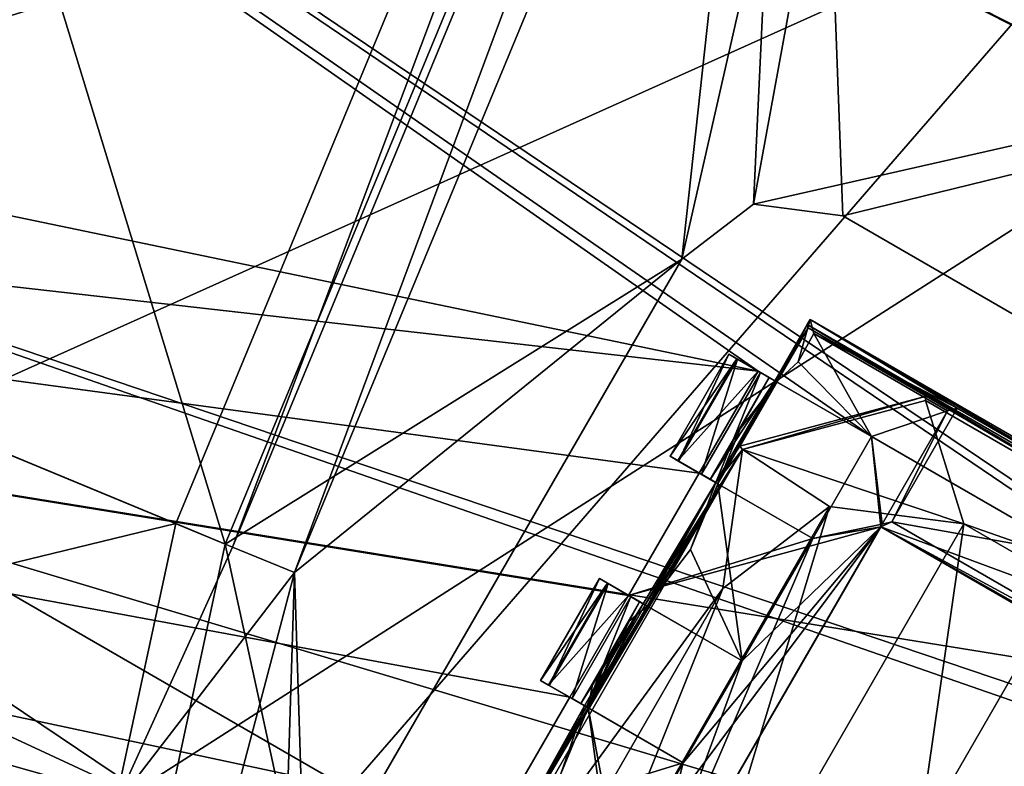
# Model space of a CAD drawing. Header units: millimetres. Extents: x -78 to 78, y -78 to 78.
# Tile 420 of 449: x 29.17 to 33.35, y 57.44 to 60.61. Entities that reach past the tile are written whole.
import ezdxf

# ---------------------------------------------------------------- set-up
doc = ezdxf.new("R2010")
doc.units = ezdxf.units.MM
doc.header["$LTSCALE"] = 41.718519
for name, color, linetype in [('10', 7, 'CONTINUOUS'), ('1071', 7, 'CONTINUOUS'), ('1096', 7, 'CONTINUOUS'), ('1146', 7, 'CONTINUOUS'), ('1169', 7, 'CONTINUOUS'), ('1194', 7, 'CONTINUOUS'), ('1210', 7, 'CONTINUOUS'), ('1213', 7, 'CONTINUOUS'), ('1284', 7, 'CONTINUOUS'), ('1317', 7, 'CONTINUOUS'), ('1340', 7, 'CONTINUOUS'), ('1362', 7, 'CONTINUOUS'), ('1403', 7, 'CONTINUOUS'), ('1533', 7, 'CONTINUOUS'), ('1745', 7, 'CONTINUOUS'), ('1769', 7, 'CONTINUOUS'), ('2675', 7, 'CONTINUOUS'), ('2676', 7, 'CONTINUOUS'), ('2677', 7, 'CONTINUOUS'), ('2678', 7, 'CONTINUOUS'), ('2679', 7, 'CONTINUOUS'), ('2680', 7, 'CONTINUOUS'), ('2681', 7, 'CONTINUOUS'), ('2682', 7, 'CONTINUOUS'), ('2683', 7, 'CONTINUOUS'), ('2684', 7, 'CONTINUOUS'), ('2685', 7, 'CONTINUOUS'), ('2686', 7, 'CONTINUOUS'), ('2687', 7, 'CONTINUOUS'), ('2688', 7, 'CONTINUOUS'), ('2689', 7, 'CONTINUOUS'), ('2691', 7, 'CONTINUOUS'), ('2692', 7, 'CONTINUOUS'), ('2693', 7, 'CONTINUOUS'), ('2694', 7, 'CONTINUOUS'), ('2695', 7, 'CONTINUOUS'), ('2697', 7, 'CONTINUOUS'), ('2700', 7, 'CONTINUOUS'), ('2701', 7, 'CONTINUOUS'), ('2702', 7, 'CONTINUOUS'), ('2703', 7, 'CONTINUOUS'), ('2704', 7, 'CONTINUOUS'), ('2709', 7, 'CONTINUOUS'), ('2711', 7, 'CONTINUOUS'), ('2712', 7, 'CONTINUOUS'), ('2718', 7, 'CONTINUOUS'), ('2719', 7, 'CONTINUOUS'), ('2720', 7, 'CONTINUOUS'), ('2727', 7, 'CONTINUOUS'), ('2728', 7, 'CONTINUOUS'), ('2735', 7, 'CONTINUOUS'), ('2737', 7, 'CONTINUOUS'), ('2739', 7, 'CONTINUOUS'), ('2750', 7, 'CONTINUOUS'), ('2766', 7, 'CONTINUOUS'), ('2771', 7, 'CONTINUOUS'), ('2781', 7, 'CONTINUOUS'), ('6', 7, 'CONTINUOUS')]:
    doc.layers.add(name, color=color, linetype=linetype)

msp = doc.modelspace()

# ---------------------------------------------------------------- linework, layer by layer
at = {"layer": '10', "linetype": 'CONTINUOUS'}
for points in [[(26.9055, 63.1123, -2), (42.9717, 62.988, -2), (26.0369, 60.2711, -2), (26.9055, 63.1123, -2)], [(42.9717, 62.988, -2), (58.04, 49.4512, -2), (26.0369, 60.2711, -2), (42.9717, 62.988, -2)], [(25.319, 59.4449, -2), (26.0369, 60.2711, -2), (47.73, 52.73, -2), (25.319, 59.4449, -2)], [(26.0369, 60.2711, -2), (58.04, 49.4512, -2), (47.73, 52.73, -2), (26.0369, 60.2711, -2)], [(18.054, 59.0518, -2), (25.319, 59.4449, -2), (47.73, 52.73, -2), (18.054, 59.0518, -2)], [(24.5881, 57.0541, -2), (18.054, 59.0518, -2), (47.73, 52.73, -2), (24.5881, 57.0541, -2)]]:
    msp.add_3dface(points, dxfattribs=at)
at = {"layer": '1071', "color": 7, "linetype": 'CONTINUOUS'}
for points in [[(30.9658, 66.592, 24.6997), (29.0686, 67.3997, 26.0387), (26.0233, 60.0475, 26.0387), (30.9658, 66.592, 24.6997)], [(32.8399, 65.7312, 23.3613), (30.9658, 66.592, 24.6997), (26.0233, 60.0475, 26.0387), (32.8399, 65.7312, 23.3613)], [(29.8322, 58.4698, 23.3613), (32.8399, 65.7312, 23.3613), (26.0233, 60.0475, 26.0387), (29.8322, 58.4698, 23.3613)]]:
    msp.add_3dface(points, dxfattribs=at)
at = {"layer": '1096', "color": 7, "linetype": 'CONTINUOUS'}
for points in [[(29.8322, 58.4698, 23.3613), (26.0233, 60.0475, 26.0387), (25.4525, 57.4048, 26.0387), (29.8322, 58.4698, 23.3613)], [(29.8322, 58.4698, 23.3613), (25.4525, 57.4048, 26.0387), (29.573, 57.2699, 23.3613), (29.8322, 58.4698, 23.3613)]]:
    msp.add_3dface(points, dxfattribs=at)
at = {"layer": '1146', "color": 7, "linetype": 'CONTINUOUS'}
for points in [[(30.073, 58.3701, 23.2412), (32.8399, 65.7312, 23.3613), (29.8322, 58.4698, 23.3613), (30.073, 58.3701, 23.2412)], [(33.0686, 65.6034, 23.2413), (32.8399, 65.7312, 23.3613), (30.073, 58.3701, 23.2412), (33.0686, 65.6034, 23.2413)], [(30.3354, 58.2614, 23.2), (33.0686, 65.6034, 23.2413), (30.073, 58.3701, 23.2412), (30.3354, 58.2614, 23.2)], [(33.3158, 65.4568, 23.2), (33.0686, 65.6034, 23.2413), (30.3354, 58.2614, 23.2), (33.3158, 65.4568, 23.2)]]:
    msp.add_3dface(points, dxfattribs=at)
at = {"layer": '1169', "color": 7, "linetype": 'CONTINUOUS'}
for points in [[(30.073, 58.3701, 23.2412), (29.8322, 58.4698, 23.3613), (29.573, 57.2699, 23.3613), (30.073, 58.3701, 23.2412)], [(30.3354, 58.2614, 23.2), (30.073, 58.3701, 23.2412), (29.573, 57.2699, 23.3613), (30.3354, 58.2614, 23.2)], [(29.7531, 56.0555, 23.3613), (30.3354, 58.2614, 23.2), (29.573, 57.2699, 23.3613), (29.7531, 56.0555, 23.3613)], [(30.2727, 56.2206, 23.2), (30.3354, 58.2614, 23.2), (29.7531, 56.0555, 23.3613), (30.2727, 56.2206, 23.2)]]:
    msp.add_3dface(points, dxfattribs=at)
at = {"layer": '1194', "color": 7, "linetype": 'CONTINUOUS'}
for points in [[(25.041, 60.4544, 23.6504), (27.5539, 66.5209, 23.6504), (30.0418, 58.383, 22.2), (25.041, 60.4544, 23.6504)], [(27.5539, 66.5209, 23.6504), (32.4961, 64.3082, 22.2), (30.0418, 58.383, 22.2), (27.5539, 66.5209, 23.6504)]]:
    msp.add_3dface(points, dxfattribs=at)
at = {"layer": '1210', "color": 7, "linetype": 'CONTINUOUS'}
for points in [[(31.9813, 59.5933, 23.2), (33.3158, 65.4568, 23.2), (30.3354, 58.2614, 23.2), (31.9813, 59.5933, 23.2)], [(33.3158, 65.4568, 23.2), (31.9813, 59.5933, 23.2), (32.285, 59.8263, 23.2), (33.3158, 65.4568, 23.2)], [(40.0294, 61.5807, 23.2), (33.3158, 65.4568, 23.2), (32.285, 59.8263, 23.2), (40.0294, 61.5807, 23.2)], [(40.0294, 61.5807, 23.2), (32.285, 59.8263, 23.2), (32.6644, 59.7763, 23.2), (40.0294, 61.5807, 23.2)], [(40.0294, 61.5807, 23.2), (32.6644, 59.7763, 23.2), (35.4356, 58.1763, 23.2), (40.0294, 61.5807, 23.2)], [(30.3813, 56.822, 23.2), (31.9813, 59.5933, 23.2), (30.3354, 58.2614, 23.2), (30.3813, 56.822, 23.2)], [(30.2727, 56.2206, 23.2), (30.3813, 56.822, 23.2), (30.3354, 58.2614, 23.2), (30.2727, 56.2206, 23.2)]]:
    msp.add_3dface(points, dxfattribs=at)
at = {"layer": '1213', "color": 7, "linetype": 'CONTINUOUS'}
for points in [[(24.6969, 59.6235, 23.6629), (25.041, 60.4544, 23.6504), (29.7997, 57.2533, 22.2), (24.6969, 59.6235, 23.6629)], [(29.7997, 57.2533, 22.2), (25.041, 60.4544, 23.6504), (30.0418, 58.383, 22.2), (29.7997, 57.2533, 22.2)], [(24.3536, 58.7949, 23.7), (24.6969, 59.6235, 23.6629), (29.7997, 57.2533, 22.2), (24.3536, 58.7949, 23.7)], [(24.266, 56.0856, 23.7), (24.3536, 58.7949, 23.7), (29.7997, 57.2533, 22.2), (24.266, 56.0856, 23.7)]]:
    msp.add_3dface(points, dxfattribs=at)
at = {"layer": '1284', "color": 7, "linetype": 'CONTINUOUS'}
for points in [[(30.0418, 58.383, 22.2), (32.4961, 64.3082, 22.2), (31.9813, 59.5933, 22.2), (30.0418, 58.383, 22.2)], [(31.9813, 59.5933, 22.2), (32.4961, 64.3082, 22.2), (32.285, 59.8263, 22.2), (31.9813, 59.5933, 22.2)], [(32.285, 59.8263, 22.2), (32.4961, 64.3082, 22.2), (32.6644, 59.7763, 22.2), (32.285, 59.8263, 22.2)], [(32.4961, 64.3082, 22.2), (36.0262, 62.3992, 22.2), (39.4445, 60.2966, 22.2), (32.4961, 64.3082, 22.2)], [(32.4961, 64.3082, 22.2), (39.4445, 60.2966, 22.2), (35.6686, 57.8727, 22.2), (32.4961, 64.3082, 22.2)], [(32.6644, 59.7763, 22.2), (32.4961, 64.3082, 22.2), (35.4356, 58.1763, 22.2), (32.6644, 59.7763, 22.2)], [(35.4356, 58.1763, 22.2), (32.4961, 64.3082, 22.2), (35.6686, 57.8727, 22.2), (35.4356, 58.1763, 22.2)], [(30.3813, 56.822, 22.2), (30.0418, 58.383, 22.2), (31.9813, 59.5933, 22.2), (30.3813, 56.822, 22.2)], [(29.7997, 57.2533, 22.2), (30.0418, 58.383, 22.2), (30.3813, 56.822, 22.2), (29.7997, 57.2533, 22.2)]]:
    msp.add_3dface(points, dxfattribs=at)
at = {"layer": '1317', "color": 7, "linetype": 'CONTINUOUS'}
for points in [[(30.3813, 56.822, 22.2), (31.9813, 59.5933, 22.2), (30.3813, 56.822, 23.2), (30.3813, 56.822, 22.2)], [(30.3813, 56.822, 23.2), (31.9813, 59.5933, 22.2), (31.9813, 59.5933, 23.2), (30.3813, 56.822, 23.2)]]:
    msp.add_3dface(points, dxfattribs=at)
at = {"layer": '1340', "color": 7, "linetype": 'CONTINUOUS'}
for points in [[(31.9813, 59.5933, 22.2), (32.285, 59.8263, 22.2), (31.9813, 59.5933, 23.2), (31.9813, 59.5933, 22.2)], [(31.9813, 59.5933, 23.2), (32.285, 59.8263, 22.2), (32.285, 59.8263, 23.2), (31.9813, 59.5933, 23.2)], [(32.285, 59.8263, 22.2), (32.6644, 59.7763, 22.2), (32.285, 59.8263, 23.2), (32.285, 59.8263, 22.2)], [(32.285, 59.8263, 23.2), (32.6644, 59.7763, 22.2), (32.6644, 59.7763, 23.2), (32.285, 59.8263, 23.2)]]:
    msp.add_3dface(points, dxfattribs=at)
at = {"layer": '1362', "color": 7, "linetype": 'CONTINUOUS'}
for points in [[(32.6644, 59.7763, 22.2), (35.4356, 58.1763, 22.2), (32.6644, 59.7763, 23.2), (32.6644, 59.7763, 22.2)], [(32.6644, 59.7763, 23.2), (35.4356, 58.1763, 22.2), (35.4356, 58.1763, 23.2), (32.6644, 59.7763, 23.2)]]:
    msp.add_3dface(points, dxfattribs=at)
at = {"layer": '1403', "color": 7, "linetype": 'CONTINUOUS'}
msp.add_3dface([(22.316, 68.6929, 17.2), (42.4509, 58.4347, 17.2), (38.7757, 60.8531, 19.2), (22.316, 68.6929, 17.2)], dxfattribs=at)
at = {"layer": '1533', "color": 7, "linetype": 'CONTINUOUS'}
msp.add_3dface([(22.316, 68.6929, 17.2), (39.2277, 63.9232, 17.2), (42.4509, 58.4347, 17.2), (22.316, 68.6929, 17.2)], dxfattribs=at)
at = {"layer": '1745', "linetype": 'CONTINUOUS'}
for points in [[(38.1672, 66.1075, 28.7), (15.8595, 74.6681, 28.7), (24.936, 50.8549, 28.7), (38.1672, 66.1075, 28.7)], [(25.8862, 44.8362, 28.7), (38.1672, 66.1075, 28.7), (24.936, 50.8549, 28.7), (25.8862, 44.8362, 28.7)], [(27.8378, 44.5353, 28.7), (38.1672, 66.1075, 28.7), (25.8862, 44.8362, 28.7), (27.8378, 44.5353, 28.7)], [(29.4813, 45.6296, 28.7), (38.1672, 66.1075, 28.7), (27.8378, 44.5353, 28.7), (29.4813, 45.6296, 28.7)], [(31.5738, 47.0227, 28.7), (38.1672, 66.1075, 28.7), (29.4813, 45.6296, 28.7), (31.5738, 47.0227, 28.7)], [(34.058, 46.6396, 28.7), (38.1672, 66.1075, 28.7), (31.5738, 47.0227, 28.7), (34.058, 46.6396, 28.7)]]:
    msp.add_3dface(points, dxfattribs=at)
at = {"layer": '1769', "linetype": 'CONTINUOUS'}
for points in [[(25.5201, 60.256, 26.2), (28.5654, 67.6081, 26.2), (39.4232, 52.229, 26.2), (25.5201, 60.256, 26.2)], [(28.5654, 67.6081, 26.2), (44.2676, 58.5425, 26.2), (39.4232, 52.229, 26.2), (28.5654, 67.6081, 26.2)], [(44.2676, 58.5425, 26.2), (28.5654, 67.6081, 26.2), (37.3081, 64.6196, 26.2), (44.2676, 58.5425, 26.2)], [(25.5201, 60.256, 26.2), (37.2762, 50.2838, 26.2), (24.9089, 57.424, 26.2), (25.5201, 60.256, 26.2)], [(25.5201, 60.256, 26.2), (39.4232, 52.229, 26.2), (37.2762, 50.2838, 26.2), (25.5201, 60.256, 26.2)]]:
    msp.add_3dface(points, dxfattribs=at)
at = {"layer": '2675', "linetype": 'CONTINUOUS'}
for points in [[(31.576, 57.6911, 22.6698), (31.7648, 58.1594, 22.652), (31.5148, 57.7264, 22.652), (31.576, 57.6911, 22.6698)], [(31.826, 58.1241, 22.6698), (31.7648, 58.1594, 22.652), (31.576, 57.6911, 22.6698), (31.826, 58.1241, 22.6698)]]:
    msp.add_3dface(points, dxfattribs=at)
at = {"layer": '2676', "linetype": 'CONTINUOUS'}
for points in [[(32.5135, 59.3149, 22.67), (32.376, 59.0767, 22.6698), (32.5173, 59.3006, 22.97), (32.5135, 59.3149, 22.67)], [(32.5173, 59.3006, 22.97), (32.376, 59.0767, 22.6698), (32.2278, 58.7991, 22.97), (32.5173, 59.3006, 22.97)], [(32.376, 59.0767, 22.6698), (32.126, 58.6437, 22.6698), (32.2278, 58.7991, 22.97), (32.376, 59.0767, 22.6698)], [(32.2393, 58.7841, 23.47), (31.026, 56.7384, 22.6698), (30.9266, 56.5105, 23.47), (32.2393, 58.7841, 23.47)], [(31.276, 57.1715, 22.6698), (31.026, 56.7384, 22.6698), (32.2393, 58.7841, 23.47), (31.276, 57.1715, 22.6698)], [(31.576, 57.6911, 22.6698), (31.276, 57.1715, 22.6698), (32.2393, 58.7841, 23.47), (31.576, 57.6911, 22.6698)], [(31.826, 58.1241, 22.6698), (31.576, 57.6911, 22.6698), (32.2393, 58.7841, 23.47), (31.826, 58.1241, 22.6698)], [(31.826, 58.1241, 22.6698), (32.2393, 58.7841, 23.47), (32.126, 58.6437, 22.6698), (31.826, 58.1241, 22.6698)], [(32.126, 58.6437, 22.6698), (32.2393, 58.7841, 23.47), (32.2278, 58.7991, 22.97), (32.126, 58.6437, 22.6698)]]:
    msp.add_3dface(points, dxfattribs=at)
at = {"layer": '2677', "linetype": 'CONTINUOUS'}
for points in [[(33.0163, 58.9923, 23.47), (32.2393, 58.7841, 23.47), (33.1795, 58.4685, 23.47), (33.0163, 58.9923, 23.47)], [(35.0734, 57.8046, 23.47), (33.0163, 58.9923, 23.47), (33.1795, 58.4685, 23.47), (35.0734, 57.8046, 23.47)], [(32.2393, 58.7841, 23.47), (30.9266, 56.5105, 23.47), (32.155, 58.1939, 23.47), (32.2393, 58.7841, 23.47)], [(32.2393, 58.7841, 23.47), (32.155, 58.1939, 23.47), (32.6085, 58.5429, 23.47), (32.2393, 58.7841, 23.47)], [(33.1795, 58.4685, 23.47), (32.2393, 58.7841, 23.47), (32.6085, 58.5429, 23.47), (33.1795, 58.4685, 23.47)], [(34.0455, 57.9685, 23.47), (35.0734, 57.8046, 23.47), (33.1795, 58.4685, 23.47), (34.0455, 57.9685, 23.47)], [(32.155, 58.1939, 23.47), (30.9266, 56.5105, 23.47), (31.655, 57.3279, 23.47), (32.155, 58.1939, 23.47)]]:
    msp.add_3dface(points, dxfattribs=at)
at = {"layer": '2678', "linetype": 'CONTINUOUS'}
for points in [[(32.2278, 58.7991, 22.97), (32.2393, 58.7841, 23.47), (33.0188, 59.011, 22.97), (32.2278, 58.7991, 22.97)], [(33.0188, 59.011, 22.97), (32.2393, 58.7841, 23.47), (33.0163, 58.9923, 23.47), (33.0188, 59.011, 22.97)]]:
    msp.add_3dface(points, dxfattribs=at)
at = {"layer": '2679', "linetype": 'CONTINUOUS'}
msp.add_3dface([(32.5173, 59.3006, 22.97), (32.2278, 58.7991, 22.97), (33.0188, 59.011, 22.97), (32.5173, 59.3006, 22.97)], dxfattribs=at)
at = {"layer": '2680', "linetype": 'CONTINUOUS'}
for points in [[(32.5135, 59.3149, 22.67), (32.5173, 59.3006, 22.97), (33.0188, 59.011, 22.97), (32.5135, 59.3149, 22.67)], [(32.5135, 59.3149, 22.67), (33.0188, 59.011, 22.97), (35.0734, 57.8046, 23.47), (32.5135, 59.3149, 22.67)], [(35.1116, 57.8149, 22.6691), (32.5135, 59.3149, 22.67), (35.0734, 57.8046, 23.47), (35.1116, 57.8149, 22.6691)], [(33.0188, 59.011, 22.97), (33.0163, 58.9923, 23.47), (35.0734, 57.8046, 23.47), (33.0188, 59.011, 22.97)]]:
    msp.add_3dface(points, dxfattribs=at)
at = {"layer": '2681', "linetype": 'CONTINUOUS'}
for points in [[(31.8017, 58.1381, 22.1568), (31.834, 58.1194, 21.8612), (31.6311, 58.2366, 21.896), (31.8017, 58.1381, 22.1568)], [(31.6311, 58.2366, 21.896), (31.834, 58.1194, 21.8612), (31.6648, 58.2172, 21.7623), (31.6311, 58.2366, 21.896)], [(31.8174, 58.129, 22.4513), (31.8017, 58.1381, 22.1568), (31.6311, 58.2366, 22.421), (31.8174, 58.129, 22.4513)], [(31.6311, 58.2366, 22.421), (31.8017, 58.1381, 22.1568), (31.6311, 58.2366, 21.896), (31.6311, 58.2366, 22.421)], [(31.6677, 58.2155, 22.5598), (31.8174, 58.129, 22.4513), (31.6311, 58.2366, 22.421), (31.6677, 58.2155, 22.5598)], [(32.2373, 57.8866, 21.67), (31.7551, 58.165, 21.67), (31.6648, 58.2172, 21.7623), (32.2373, 57.8866, 21.67)], [(32.2373, 57.8866, 21.845), (32.2373, 57.8866, 21.67), (31.6648, 58.2172, 21.7623), (32.2373, 57.8866, 21.845)], [(31.834, 58.1194, 21.8612), (32.2373, 57.8866, 21.845), (31.6648, 58.2172, 21.7623), (31.834, 58.1194, 21.8612)], [(31.7648, 58.1594, 22.652), (31.8174, 58.129, 22.4513), (31.6677, 58.2155, 22.5598), (31.7648, 58.1594, 22.652)], [(31.7648, 58.1594, 22.652), (31.826, 58.1241, 22.6698), (31.8174, 58.129, 22.4513), (31.7648, 58.1594, 22.652)]]:
    msp.add_3dface(points, dxfattribs=at)
at = {"layer": '2682', "linetype": 'CONTINUOUS'}
for points in [[(31.6311, 58.2366, 22.421), (31.3811, 57.8036, 22.421), (31.4177, 57.7825, 22.5598), (31.6311, 58.2366, 22.421)], [(31.6677, 58.2155, 22.5598), (31.6311, 58.2366, 22.421), (31.4177, 57.7825, 22.5598), (31.6677, 58.2155, 22.5598)], [(31.5148, 57.7264, 22.652), (31.6677, 58.2155, 22.5598), (31.4177, 57.7825, 22.5598), (31.5148, 57.7264, 22.652)], [(31.5148, 57.7264, 22.652), (31.7648, 58.1594, 22.652), (31.6677, 58.2155, 22.5598), (31.5148, 57.7264, 22.652)]]:
    msp.add_3dface(points, dxfattribs=at)
at = {"layer": '2683', "linetype": 'CONTINUOUS'}
for points in [[(32.2373, 57.8866, 21.67), (32.2373, 57.8866, 21.845), (31.9873, 57.4536, 21.845), (32.2373, 57.8866, 21.67)], [(31.9873, 57.4536, 21.67), (32.2373, 57.8866, 21.67), (31.9873, 57.4536, 21.845), (31.9873, 57.4536, 21.67)]]:
    msp.add_3dface(points, dxfattribs=at)
at = {"layer": '2684', "linetype": 'CONTINUOUS'}
for points in [[(32.5135, 59.3149, 22.67), (35.1116, 57.8149, 22.6691), (32.526, 59.3365, 22.47), (32.5135, 59.3149, 22.67)], [(32.526, 59.3365, 22.47), (35.1116, 57.8149, 22.6691), (35.1241, 57.8365, 22.47), (32.526, 59.3365, 22.47)]]:
    msp.add_3dface(points, dxfattribs=at)
at = {"layer": '2685', "linetype": 'CONTINUOUS'}
for points in [[(31.3811, 57.8036, 21.896), (31.4148, 57.7841, 21.7623), (31.5838, 57.6865, 21.8612), (31.3811, 57.8036, 21.896)], [(31.3811, 57.8036, 21.896), (31.5838, 57.6865, 21.8612), (31.5517, 57.7051, 22.1552), (31.3811, 57.8036, 21.896)], [(31.3811, 57.8036, 21.896), (31.5517, 57.7051, 22.1552), (31.3811, 57.8036, 22.421), (31.3811, 57.8036, 21.896)], [(31.5517, 57.7051, 22.1552), (31.5674, 57.696, 22.4513), (31.3811, 57.8036, 22.421), (31.5517, 57.7051, 22.1552)], [(31.3811, 57.8036, 22.421), (31.5674, 57.696, 22.4513), (31.4177, 57.7825, 22.5598), (31.3811, 57.8036, 22.421)], [(31.4148, 57.7841, 21.7623), (31.5051, 57.732, 21.67), (31.9873, 57.4536, 21.845), (31.4148, 57.7841, 21.7623)], [(31.4148, 57.7841, 21.7623), (31.9873, 57.4536, 21.845), (31.5838, 57.6865, 21.8612), (31.4148, 57.7841, 21.7623)], [(31.576, 57.6911, 22.6698), (31.5148, 57.7264, 22.652), (31.4177, 57.7825, 22.5598), (31.576, 57.6911, 22.6698)], [(31.5674, 57.696, 22.4513), (31.576, 57.6911, 22.6698), (31.4177, 57.7825, 22.5598), (31.5674, 57.696, 22.4513)], [(31.5051, 57.732, 21.67), (31.9873, 57.4536, 21.67), (31.9873, 57.4536, 21.845), (31.5051, 57.732, 21.67)]]:
    msp.add_3dface(points, dxfattribs=at)
at = {"layer": '2686', "linetype": 'CONTINUOUS'}
for points in [[(31.6311, 58.2366, 22.421), (31.6311, 58.2366, 21.896), (31.3811, 57.8036, 22.421), (31.6311, 58.2366, 22.421)], [(31.6311, 58.2366, 21.896), (31.3811, 57.8036, 21.896), (31.3811, 57.8036, 22.421), (31.6311, 58.2366, 21.896)]]:
    msp.add_3dface(points, dxfattribs=at)
at = {"layer": '2687', "linetype": 'CONTINUOUS'}
for points in [[(31.8174, 58.129, 22.4513), (31.826, 58.1241, 22.6698), (32.126, 58.6437, 22.6698), (31.8174, 58.129, 22.4513)], [(31.8174, 58.129, 22.4513), (32.126, 58.6437, 22.6698), (32.126, 58.6437, 22.4493), (31.8174, 58.129, 22.4513)]]:
    msp.add_3dface(points, dxfattribs=at)
at = {"layer": '2688', "linetype": 'CONTINUOUS'}
for points in [[(32.542, 59.2768, 21.845), (32.526, 59.3365, 22.47), (33.1509, 58.9595, 22.27), (32.542, 59.2768, 21.845)], [(32.526, 59.3365, 22.47), (35.1241, 57.8365, 22.47), (33.1509, 58.9595, 22.27), (32.526, 59.3365, 22.47)], [(33.1103, 58.9487, 21.845), (32.542, 59.2768, 21.845), (33.1509, 58.9595, 22.27), (33.1103, 58.9487, 21.845)], [(33.1509, 58.9595, 22.27), (35.1241, 57.8365, 22.47), (34.4851, 58.1893, 22.27), (33.1509, 58.9595, 22.27)]]:
    msp.add_3dface(points, dxfattribs=at)
at = {"layer": '2689', "linetype": 'CONTINUOUS'}
for points in [[(32.155, 58.1939, 23.47), (31.5806, 56.757, 23.47), (32.6085, 58.5429, 23.47), (32.155, 58.1939, 23.47)], [(31.5806, 56.757, 23.47), (31.9295, 56.3034, 23.47), (32.6085, 58.5429, 23.47), (31.5806, 56.757, 23.47)], [(31.9295, 56.3034, 23.47), (33.1795, 58.4685, 23.47), (32.6085, 58.5429, 23.47), (31.9295, 56.3034, 23.47)], [(31.9295, 56.3034, 23.47), (32.7955, 55.8034, 23.47), (33.1795, 58.4685, 23.47), (31.9295, 56.3034, 23.47)], [(32.7955, 55.8034, 23.47), (34.0455, 57.9685, 23.47), (33.1795, 58.4685, 23.47), (32.7955, 55.8034, 23.47)], [(32.155, 58.1939, 23.47), (31.655, 57.3279, 23.47), (31.5806, 56.757, 23.47), (32.155, 58.1939, 23.47)], [(32.7955, 55.8034, 23.47), (33.3665, 55.729, 23.47), (34.0455, 57.9685, 23.47), (32.7955, 55.8034, 23.47)]]:
    msp.add_3dface(points, dxfattribs=at)
at = {"layer": '2691', "linetype": 'CONTINUOUS'}
for points in [[(31.6311, 58.2366, 21.896), (31.6648, 58.2172, 21.7623), (31.3811, 57.8036, 21.896), (31.6311, 58.2366, 21.896)], [(31.3811, 57.8036, 21.896), (31.6648, 58.2172, 21.7623), (31.4148, 57.7841, 21.7623), (31.3811, 57.8036, 21.896)], [(31.6648, 58.2172, 21.7623), (31.7551, 58.165, 21.67), (31.4148, 57.7841, 21.7623), (31.6648, 58.2172, 21.7623)], [(31.7551, 58.165, 21.67), (31.5051, 57.732, 21.67), (31.4148, 57.7841, 21.7623), (31.7551, 58.165, 21.67)]]:
    msp.add_3dface(points, dxfattribs=at)
at = {"layer": '2692', "linetype": 'CONTINUOUS'}
for points in [[(31.276, 57.1715, 22.4493), (31.576, 57.6911, 22.6698), (31.5674, 57.696, 22.4513), (31.276, 57.1715, 22.4493)], [(31.576, 57.6911, 22.6698), (31.276, 57.1715, 22.4493), (31.276, 57.1715, 22.6698), (31.576, 57.6911, 22.6698)]]:
    msp.add_3dface(points, dxfattribs=at)
at = {"layer": '2693', "linetype": 'CONTINUOUS'}
for points in [[(31.8017, 58.1381, 22.1568), (31.8174, 58.129, 22.4513), (31.5517, 57.7051, 22.1552), (31.8017, 58.1381, 22.1568)], [(31.7572, 58.055, 21.8993), (31.8017, 58.1381, 22.1568), (31.5517, 57.7051, 22.1552), (31.7572, 58.055, 21.8993)], [(31.8174, 58.129, 22.4513), (31.5674, 57.696, 22.4513), (31.5517, 57.7051, 22.1552), (31.8174, 58.129, 22.4513)], [(31.834, 58.1194, 21.8612), (31.8017, 58.1381, 22.1568), (31.7572, 58.055, 21.8993), (31.834, 58.1194, 21.8612)], [(31.6016, 57.7854, 21.8993), (31.7572, 58.055, 21.8993), (31.5517, 57.7051, 22.1552), (31.6016, 57.7854, 21.8993)], [(31.6016, 57.7854, 21.8993), (31.6543, 57.8768, 21.896), (31.7572, 58.055, 21.8993), (31.6016, 57.7854, 21.8993)], [(31.6543, 57.8768, 21.896), (31.7045, 57.9638, 21.896), (31.7572, 58.055, 21.8993), (31.6543, 57.8768, 21.896)], [(31.5838, 57.6865, 21.8612), (31.6016, 57.7854, 21.8993), (31.5517, 57.7051, 22.1552), (31.5838, 57.6865, 21.8612)]]:
    msp.add_3dface(points, dxfattribs=at)
at = {"layer": '2694', "linetype": 'CONTINUOUS'}
for points in [[(32.1338, 58.6392, 21.8612), (31.9311, 58.7562, 21.896), (31.9648, 58.7368, 21.7623), (32.1338, 58.6392, 21.8612)], [(31.9311, 58.7562, 21.896), (32.1338, 58.6392, 21.8612), (32.1017, 58.6577, 22.1544), (31.9311, 58.7562, 21.896)], [(31.9311, 58.7562, 22.421), (31.9311, 58.7562, 21.896), (32.1017, 58.6577, 22.1544), (31.9311, 58.7562, 22.421)], [(31.9677, 58.7351, 22.5598), (31.9311, 58.7562, 22.421), (32.126, 58.6437, 22.4493), (31.9677, 58.7351, 22.5598)], [(32.126, 58.6437, 22.4493), (31.9311, 58.7562, 22.421), (32.1017, 58.6577, 22.1544), (32.126, 58.6437, 22.4493)], [(32.0551, 58.6846, 21.67), (32.5373, 58.4062, 21.845), (31.9648, 58.7368, 21.7623), (32.0551, 58.6846, 21.67)], [(32.5373, 58.4062, 21.845), (32.1338, 58.6392, 21.8612), (31.9648, 58.7368, 21.7623), (32.5373, 58.4062, 21.845)], [(32.126, 58.6437, 22.6698), (32.0648, 58.679, 22.652), (31.9677, 58.7351, 22.5598), (32.126, 58.6437, 22.6698)], [(32.126, 58.6437, 22.6698), (31.9677, 58.7351, 22.5598), (32.126, 58.6437, 22.4493), (32.126, 58.6437, 22.6698)], [(32.0551, 58.6846, 21.67), (32.5373, 58.4062, 21.67), (32.5373, 58.4062, 21.845), (32.0551, 58.6846, 21.67)]]:
    msp.add_3dface(points, dxfattribs=at)
at = {"layer": '2695', "linetype": 'CONTINUOUS'}
msp.add_3dface([(33.1678, 55.8483, 21.845), (34.2178, 57.6669, 21.845), (33.4627, 55.909, 21.845), (33.1678, 55.8483, 21.845)], dxfattribs=at)
at = {"layer": '2697', "linetype": 'CONTINUOUS'}
for points in [[(32.5135, 59.3149, 22.67), (32.526, 59.3365, 22.47), (32.376, 59.0767, 22.4493), (32.5135, 59.3149, 22.67)], [(32.376, 59.0767, 22.6698), (32.5135, 59.3149, 22.67), (32.376, 59.0767, 22.4493), (32.376, 59.0767, 22.6698)]]:
    msp.add_3dface(points, dxfattribs=at)
at = {"layer": '2700', "linetype": 'CONTINUOUS'}
for points in [[(32.3148, 59.112, 22.652), (32.0648, 58.679, 22.652), (32.126, 58.6437, 22.6698), (32.3148, 59.112, 22.652)], [(32.376, 59.0767, 22.6698), (32.3148, 59.112, 22.652), (32.126, 58.6437, 22.6698), (32.376, 59.0767, 22.6698)]]:
    msp.add_3dface(points, dxfattribs=at)
at = {"layer": '2701', "linetype": 'CONTINUOUS'}
for points in [[(32.4752, 59.1568, 21.845), (32.542, 59.2768, 21.845), (32.7873, 58.8392, 21.845), (32.4752, 59.1568, 21.845)], [(32.542, 59.2768, 21.845), (33.1103, 58.9487, 21.845), (32.7873, 58.8392, 21.845), (32.542, 59.2768, 21.845)], [(32.384, 59.0721, 21.845), (32.4752, 59.1568, 21.845), (32.7873, 58.8392, 21.845), (32.384, 59.0721, 21.845)], [(33.1103, 58.9487, 21.845), (32.8322, 58.4669, 21.845), (32.7873, 58.8392, 21.845), (33.1103, 58.9487, 21.845)], [(32.7873, 58.8392, 21.845), (32.8322, 58.4669, 21.845), (32.5373, 58.4062, 21.845), (32.7873, 58.8392, 21.845)], [(32.1338, 58.6392, 21.8612), (32.2373, 57.8866, 21.845), (32.0176, 58.3599, 21.845), (32.1338, 58.6392, 21.8612)], [(32.5373, 58.4062, 21.845), (32.2373, 57.8866, 21.845), (32.1338, 58.6392, 21.8612), (32.5373, 58.4062, 21.845)], [(32.8322, 58.4669, 21.845), (31.7822, 56.6483, 21.845), (32.5373, 58.4062, 21.845), (32.8322, 58.4669, 21.845)], [(31.7822, 56.6483, 21.845), (32.2373, 57.8866, 21.845), (32.5373, 58.4062, 21.845), (31.7822, 56.6483, 21.845)], [(32.2373, 57.8866, 21.845), (31.834, 58.1194, 21.8612), (32.0176, 58.3599, 21.845), (32.2373, 57.8866, 21.845)], [(32.2373, 57.8866, 21.845), (31.7822, 56.6483, 21.845), (31.9873, 57.4536, 21.845), (32.2373, 57.8866, 21.845)], [(31.5838, 57.6865, 21.8612), (31.6873, 56.934, 21.845), (31.4676, 57.4073, 21.845), (31.5838, 57.6865, 21.8612)], [(31.7822, 56.6483, 21.845), (31.6873, 56.934, 21.845), (31.5838, 57.6865, 21.8612), (31.7822, 56.6483, 21.845)], [(31.9873, 57.4536, 21.845), (31.7822, 56.6483, 21.845), (31.5838, 57.6865, 21.8612), (31.9873, 57.4536, 21.845)]]:
    msp.add_3dface(points, dxfattribs=at)
at = {"layer": '2702', "linetype": 'CONTINUOUS'}
for points in [[(32.526, 59.3365, 22.47), (32.384, 59.0721, 21.845), (32.376, 59.0767, 22.4493), (32.526, 59.3365, 22.47)], [(32.4752, 59.1568, 21.845), (32.384, 59.0721, 21.845), (32.526, 59.3365, 22.47), (32.4752, 59.1568, 21.845)], [(32.542, 59.2768, 21.845), (32.4752, 59.1568, 21.845), (32.526, 59.3365, 22.47), (32.542, 59.2768, 21.845)], [(32.376, 59.0767, 22.4493), (32.1338, 58.6392, 21.8612), (32.126, 58.6437, 22.4493), (32.376, 59.0767, 22.4493)], [(32.384, 59.0721, 21.845), (32.1338, 58.6392, 21.8612), (32.376, 59.0767, 22.4493), (32.384, 59.0721, 21.845)], [(31.834, 58.1194, 21.8612), (31.8174, 58.129, 22.4513), (32.126, 58.6437, 22.4493), (31.834, 58.1194, 21.8612)], [(32.0176, 58.3599, 21.845), (31.834, 58.1194, 21.8612), (32.126, 58.6437, 22.4493), (32.0176, 58.3599, 21.845)], [(32.1338, 58.6392, 21.8612), (32.0176, 58.3599, 21.845), (32.126, 58.6437, 22.4493), (32.1338, 58.6392, 21.8612)], [(31.8174, 58.129, 22.4513), (31.5838, 57.6865, 21.8612), (31.5674, 57.696, 22.4513), (31.8174, 58.129, 22.4513)], [(31.8174, 58.129, 22.4513), (31.834, 58.1194, 21.8612), (31.5838, 57.6865, 21.8612), (31.8174, 58.129, 22.4513)], [(31.284, 57.1668, 21.845), (31.276, 57.1715, 22.4493), (31.5674, 57.696, 22.4513), (31.284, 57.1668, 21.845)], [(31.4676, 57.4073, 21.845), (31.284, 57.1668, 21.845), (31.5674, 57.696, 22.4513), (31.4676, 57.4073, 21.845)], [(31.5838, 57.6865, 21.8612), (31.4676, 57.4073, 21.845), (31.5674, 57.696, 22.4513), (31.5838, 57.6865, 21.8612)]]:
    msp.add_3dface(points, dxfattribs=at)
at = {"layer": '2703', "linetype": 'CONTINUOUS'}
for points in [[(32.1811, 59.1892, 21.896), (32.2148, 59.1698, 21.7623), (31.9311, 58.7562, 21.896), (32.1811, 59.1892, 21.896)], [(31.9311, 58.7562, 21.896), (32.2148, 59.1698, 21.7623), (31.9648, 58.7368, 21.7623), (31.9311, 58.7562, 21.896)], [(32.2148, 59.1698, 21.7623), (32.3051, 59.1177, 21.67), (31.9648, 58.7368, 21.7623), (32.2148, 59.1698, 21.7623)], [(32.3051, 59.1177, 21.67), (32.0551, 58.6846, 21.67), (31.9648, 58.7368, 21.7623), (32.3051, 59.1177, 21.67)]]:
    msp.add_3dface(points, dxfattribs=at)
at = {"layer": '2704', "linetype": 'CONTINUOUS'}
for points in [[(32.3051, 59.1177, 21.67), (21.6494, 66.5675, 21.67), (18.2606, 62.0376, 21.67), (32.3051, 59.1177, 21.67)], [(41.1445, 56.6312, 21.67), (21.6494, 66.5675, 21.67), (35.045, 57.5358, 21.67), (41.1445, 56.6312, 21.67)], [(32.7873, 58.8392, 21.67), (21.6494, 66.5675, 21.67), (32.3051, 59.1177, 21.67), (32.7873, 58.8392, 21.67)], [(21.6494, 66.5675, 21.67), (32.7873, 58.8392, 21.67), (34.5627, 57.8142, 21.67), (21.6494, 66.5675, 21.67)], [(35.045, 57.5358, 21.67), (21.6494, 66.5675, 21.67), (34.5627, 57.8142, 21.67), (35.045, 57.5358, 21.67)], [(32.3051, 59.1177, 21.67), (18.2606, 62.0376, 21.67), (10.8402, 61.5523, 21.67), (32.3051, 59.1177, 21.67)], [(31.7551, 58.165, 21.67), (10.8402, 61.5523, 21.67), (31.5051, 57.732, 21.67), (31.7551, 58.165, 21.67)], [(32.0551, 58.6846, 21.67), (10.8402, 61.5523, 21.67), (31.7551, 58.165, 21.67), (32.0551, 58.6846, 21.67)], [(32.3051, 59.1177, 21.67), (10.8402, 61.5523, 21.67), (32.0551, 58.6846, 21.67), (32.3051, 59.1177, 21.67)], [(31.2051, 57.2124, 21.67), (31.5051, 57.732, 21.67), (10.8402, 61.5523, 21.67), (31.2051, 57.2124, 21.67)], [(30.9551, 56.7794, 21.67), (31.2051, 57.2124, 21.67), (10.8402, 61.5523, 21.67), (30.9551, 56.7794, 21.67)], [(31.2276, 54.1388, 21.67), (30.9551, 56.7794, 21.67), (10.8402, 61.5523, 21.67), (31.2276, 54.1388, 21.67)], [(32.8261, 58.4563, 21.67), (32.7873, 58.8392, 21.67), (32.5373, 58.4062, 21.67), (32.8261, 58.4563, 21.67)], [(32.7873, 58.8392, 21.67), (32.8261, 58.4563, 21.67), (34.5627, 57.8142, 21.67), (32.7873, 58.8392, 21.67)], [(32.0551, 58.6846, 21.67), (31.7551, 58.165, 21.67), (32.5373, 58.4062, 21.67), (32.0551, 58.6846, 21.67)], [(31.7883, 56.6588, 21.67), (32.8261, 58.4563, 21.67), (31.6873, 56.934, 21.67), (31.7883, 56.6588, 21.67)], [(31.6873, 56.934, 21.67), (32.8261, 58.4563, 21.67), (31.9873, 57.4536, 21.67), (31.6873, 56.934, 21.67)], [(31.7551, 58.165, 21.67), (32.2373, 57.8866, 21.67), (32.8261, 58.4563, 21.67), (31.7551, 58.165, 21.67)], [(31.7551, 58.165, 21.67), (32.8261, 58.4563, 21.67), (32.5373, 58.4062, 21.67), (31.7551, 58.165, 21.67)], [(32.8261, 58.4563, 21.67), (32.2373, 57.8866, 21.67), (31.9873, 57.4536, 21.67), (32.8261, 58.4563, 21.67)], [(32.8261, 58.4563, 21.67), (34.2117, 57.6563, 21.67), (34.5627, 57.8142, 21.67), (32.8261, 58.4563, 21.67)], [(31.5051, 57.732, 21.67), (31.2051, 57.2124, 21.67), (31.9873, 57.4536, 21.67), (31.5051, 57.732, 21.67)], [(34.2117, 57.6563, 21.67), (33.174, 55.8588, 21.67), (34.3127, 57.3812, 21.67), (34.2117, 57.6563, 21.67)], [(31.2051, 57.2124, 21.67), (31.6873, 56.934, 21.67), (31.9873, 57.4536, 21.67), (31.2051, 57.2124, 21.67)]]:
    msp.add_3dface(points, dxfattribs=at)
at = {"layer": '2709', "linetype": 'CONTINUOUS'}
for points in [[(32.1811, 59.1892, 22.421), (31.9311, 58.7562, 22.421), (31.9677, 58.7351, 22.5598), (32.1811, 59.1892, 22.421)], [(32.2177, 59.1681, 22.5598), (32.1811, 59.1892, 22.421), (31.9677, 58.7351, 22.5598), (32.2177, 59.1681, 22.5598)], [(32.0648, 58.679, 22.652), (32.2177, 59.1681, 22.5598), (31.9677, 58.7351, 22.5598), (32.0648, 58.679, 22.652)], [(32.3148, 59.112, 22.652), (32.2177, 59.1681, 22.5598), (32.0648, 58.679, 22.652), (32.3148, 59.112, 22.652)]]:
    msp.add_3dface(points, dxfattribs=at)
at = {"layer": '2711', "linetype": 'CONTINUOUS'}
for points in [[(31.5838, 57.6865, 21.8612), (31.834, 58.1194, 21.8612), (31.7572, 58.055, 21.8993), (31.5838, 57.6865, 21.8612)], [(31.7045, 57.9638, 21.896), (31.5838, 57.6865, 21.8612), (31.7572, 58.055, 21.8993), (31.7045, 57.9638, 21.896)], [(31.6543, 57.8768, 21.896), (31.5838, 57.6865, 21.8612), (31.7045, 57.9638, 21.896), (31.6543, 57.8768, 21.896)], [(31.6016, 57.7854, 21.8993), (31.5838, 57.6865, 21.8612), (31.6543, 57.8768, 21.896), (31.6016, 57.7854, 21.8993)]]:
    msp.add_3dface(points, dxfattribs=at)
at = {"layer": '2712', "linetype": 'CONTINUOUS'}
for points in [[(32.3517, 59.0908, 22.1557), (32.384, 59.0721, 21.845), (32.1811, 59.1892, 21.896), (32.3517, 59.0908, 22.1557)], [(32.1811, 59.1892, 21.896), (32.384, 59.0721, 21.845), (32.2148, 59.1698, 21.7623), (32.1811, 59.1892, 21.896)], [(32.376, 59.0767, 22.4493), (32.3517, 59.0908, 22.1557), (32.1811, 59.1892, 22.421), (32.376, 59.0767, 22.4493)], [(32.2177, 59.1681, 22.5598), (32.376, 59.0767, 22.4493), (32.1811, 59.1892, 22.421), (32.2177, 59.1681, 22.5598)], [(32.1811, 59.1892, 22.421), (32.3517, 59.0908, 22.1557), (32.1811, 59.1892, 21.896), (32.1811, 59.1892, 22.421)], [(32.7873, 58.8392, 21.67), (32.3051, 59.1177, 21.67), (32.2148, 59.1698, 21.7623), (32.7873, 58.8392, 21.67)], [(32.7873, 58.8392, 21.845), (32.7873, 58.8392, 21.67), (32.2148, 59.1698, 21.7623), (32.7873, 58.8392, 21.845)], [(32.384, 59.0721, 21.845), (32.7873, 58.8392, 21.845), (32.2148, 59.1698, 21.7623), (32.384, 59.0721, 21.845)], [(32.3148, 59.112, 22.652), (32.376, 59.0767, 22.4493), (32.2177, 59.1681, 22.5598), (32.3148, 59.112, 22.652)], [(32.376, 59.0767, 22.6698), (32.376, 59.0767, 22.4493), (32.3148, 59.112, 22.652), (32.376, 59.0767, 22.6698)]]:
    msp.add_3dface(points, dxfattribs=at)
at = {"layer": '2718', "linetype": 'CONTINUOUS'}
for points in [[(32.1811, 59.1892, 22.421), (32.1811, 59.1892, 21.896), (31.9311, 58.7562, 22.421), (32.1811, 59.1892, 22.421)], [(32.1811, 59.1892, 21.896), (31.9311, 58.7562, 21.896), (31.9311, 58.7562, 22.421), (32.1811, 59.1892, 21.896)]]:
    msp.add_3dface(points, dxfattribs=at)
at = {"layer": '2719', "linetype": 'CONTINUOUS'}
for points in [[(32.5373, 58.4062, 21.67), (32.7873, 58.8392, 21.67), (32.5373, 58.4062, 21.845), (32.5373, 58.4062, 21.67)], [(32.7873, 58.8392, 21.67), (32.7873, 58.8392, 21.845), (32.5373, 58.4062, 21.845), (32.7873, 58.8392, 21.67)]]:
    msp.add_3dface(points, dxfattribs=at)
at = {"layer": '2720', "linetype": 'CONTINUOUS'}
for points in [[(21.6343, 66.5724, 20.074), (41.111, 56.6556, 20.074), (10.8681, 61.5473, 20.074), (21.6343, 66.5724, 20.074)], [(10.8681, 61.5473, 20.074), (41.111, 56.6556, 20.074), (31.2617, 54.1192, 20.074), (10.8681, 61.5473, 20.074)]]:
    msp.add_3dface(points, dxfattribs=at)
at = {"layer": '2727', "linetype": 'CONTINUOUS'}
for points in [[(32.3517, 59.0908, 22.1557), (32.376, 59.0767, 22.4493), (32.1017, 58.6577, 22.1544), (32.3517, 59.0908, 22.1557)], [(32.3517, 59.0908, 22.1557), (32.1017, 58.6577, 22.1544), (32.2293, 58.8727, 21.9003), (32.3517, 59.0908, 22.1557)], [(32.376, 59.0767, 22.4493), (32.126, 58.6437, 22.4493), (32.1017, 58.6577, 22.1544), (32.376, 59.0767, 22.4493)], [(32.384, 59.0721, 21.845), (32.3517, 59.0908, 22.1557), (32.2293, 58.8727, 21.9003), (32.384, 59.0721, 21.845)], [(32.1017, 58.6577, 22.1544), (32.1338, 58.6392, 21.8612), (32.2293, 58.8727, 21.9003), (32.1017, 58.6577, 22.1544)]]:
    msp.add_3dface(points, dxfattribs=at)
at = {"layer": '2728', "linetype": 'CONTINUOUS'}
for points in [[(21.6343, 66.5724, 20.074), (21.6494, 66.5675, 21.67), (41.111, 56.6556, 20.074), (21.6343, 66.5724, 20.074)], [(21.6494, 66.5675, 21.67), (41.1445, 56.6312, 21.67), (41.111, 56.6556, 20.074), (21.6494, 66.5675, 21.67)]]:
    msp.add_3dface(points, dxfattribs=at)
at = {"layer": '2735', "linetype": 'CONTINUOUS'}
msp.add_3dface([(32.1338, 58.6392, 21.8612), (32.384, 59.0721, 21.845), (32.2293, 58.8727, 21.9003), (32.1338, 58.6392, 21.8612)], dxfattribs=at)
at = {"layer": '2737', "linetype": 'CONTINUOUS'}
for points in [[(31.2276, 54.1388, 21.67), (10.8402, 61.5523, 21.67), (10.8681, 61.5473, 20.074), (31.2276, 54.1388, 21.67)], [(31.2276, 54.1388, 21.67), (10.8681, 61.5473, 20.074), (31.2617, 54.1192, 20.074), (31.2276, 54.1388, 21.67)]]:
    msp.add_3dface(points, dxfattribs=at)
at = {"layer": '2739', "linetype": 'CONTINUOUS'}
for points in [[(32.8728, 58.4778, 22.27), (33.1509, 58.9595, 22.27), (34.4851, 58.1893, 22.27), (32.8728, 58.4778, 22.27)], [(34.207, 57.7075, 22.27), (32.8728, 58.4778, 22.27), (34.4851, 58.1893, 22.27), (34.207, 57.7075, 22.27)]]:
    msp.add_3dface(points, dxfattribs=at)
at = {"layer": '2750', "linetype": 'CONTINUOUS'}
for points in [[(32.8728, 58.4778, 22.27), (32.8322, 58.4669, 21.845), (33.1103, 58.9487, 21.845), (32.8728, 58.4778, 22.27)], [(32.8728, 58.4778, 22.27), (33.1103, 58.9487, 21.845), (33.1509, 58.9595, 22.27), (32.8728, 58.4778, 22.27)]]:
    msp.add_3dface(points, dxfattribs=at)
at = {"layer": '2766', "linetype": 'CONTINUOUS'}
for points in [[(32.8261, 58.4563, 21.67), (32.8322, 58.4669, 21.845), (32.8728, 58.4778, 22.27), (32.8261, 58.4563, 21.67)], [(34.207, 57.7075, 22.27), (32.8261, 58.4563, 21.67), (32.8728, 58.4778, 22.27), (34.207, 57.7075, 22.27)], [(34.2117, 57.6563, 21.67), (32.8261, 58.4563, 21.67), (34.2178, 57.6669, 21.845), (34.2117, 57.6563, 21.67)], [(34.2178, 57.6669, 21.845), (32.8261, 58.4563, 21.67), (34.207, 57.7075, 22.27), (34.2178, 57.6669, 21.845)]]:
    msp.add_3dface(points, dxfattribs=at)
at = {"layer": '2771', "linetype": 'CONTINUOUS'}
for points in [[(31.7883, 56.6588, 21.67), (31.7822, 56.6483, 21.845), (32.8322, 58.4669, 21.845), (31.7883, 56.6588, 21.67)], [(32.8261, 58.4563, 21.67), (31.7883, 56.6588, 21.67), (32.8322, 58.4669, 21.845), (32.8261, 58.4563, 21.67)]]:
    msp.add_3dface(points, dxfattribs=at)
at = {"layer": '2781', "linetype": 'CONTINUOUS'}
for points in [[(33.1678, 55.8483, 21.845), (34.2117, 57.6563, 21.67), (34.2178, 57.6669, 21.845), (33.1678, 55.8483, 21.845)], [(33.174, 55.8588, 21.67), (34.2117, 57.6563, 21.67), (33.1678, 55.8483, 21.845), (33.174, 55.8588, 21.67)]]:
    msp.add_3dface(points, dxfattribs=at)
at = {"layer": '6', "linetype": 'CONTINUOUS'}
for points in [[(24.5881, 57.0541), (23.4619, 53.3708), (40.1574, 64.0534), (24.5881, 57.0541)], [(23.4619, 53.3708), (47.73, 51.48), (40.1574, 64.0534), (23.4619, 53.3708)], [(25.319, 59.4449), (24.5881, 57.0541), (40.1574, 64.0534), (25.319, 59.4449)], [(26.4451, 63.1283), (25.319, 59.4449), (40.1574, 64.0534), (26.4451, 63.1283)]]:
    msp.add_3dface(points, dxfattribs=at)

doc.saveas('drawing.dxf')
